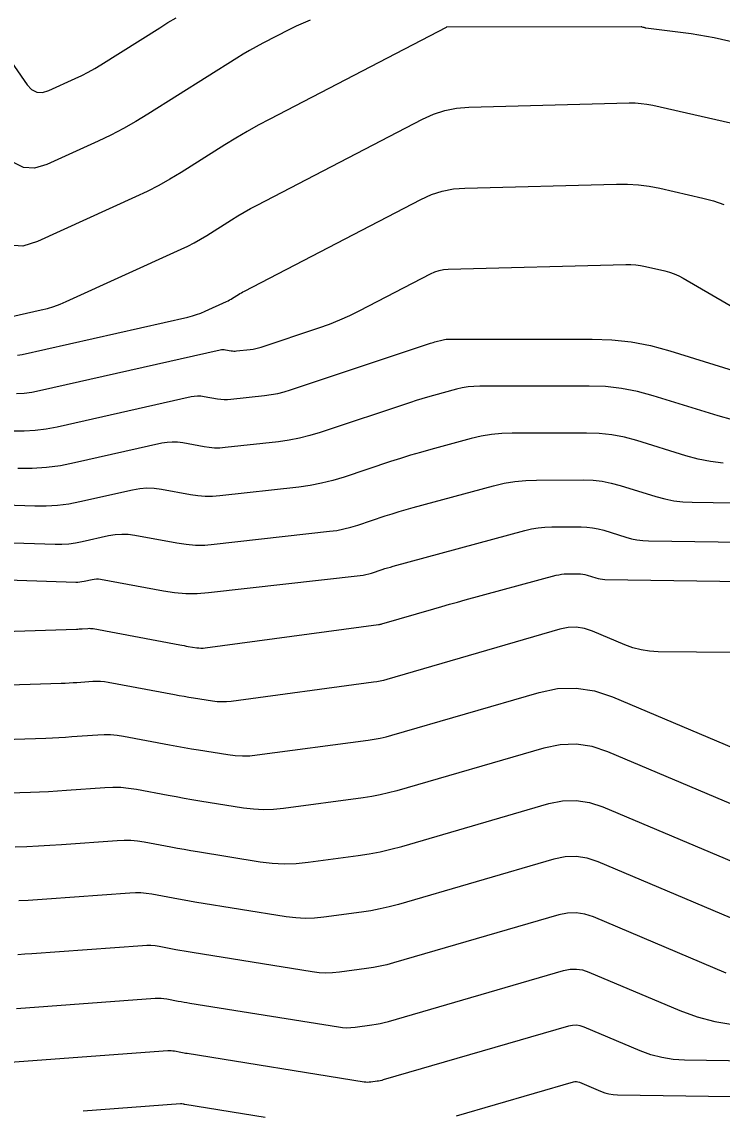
# Model space of a CAD drawing. Extents: x 1354696 to 1366163, y 660729 to 670380.
# Drawn here: x 1362159.9 to 1362213.2, y 664667.6 to 664751.2 of the extents above; entities that cross this region are included whole.
import ezdxf

# ---------------------------------------------------------------- set-up
doc = ezdxf.new("R2010")
doc.units = 0
doc.layers.add('R_Contours', color=7, linetype='Continuous')

msp = doc.modelspace()

# ---------------------------------------------------------------- linework, layer by layer
at = {"layer": 'R_Contours'}
for points in [[(1362157.053, 664750.972), (1362160.25, 664746.374), (1362160.591, 664746.003), (1362160.979, 664745.805), (1362161.415, 664745.777), (1362161.897, 664745.922), (1362163.921, 664746.844), (1362164.422, 664747.082), (1362164.915, 664747.337), (1362165.398, 664747.609), (1362165.873, 664747.897), (1362170.353, 664750.721), (1362170.979, 664751.105), (1362171.614, 664751.474)], [(1362181.812, 664751.292), (1362181.282, 664751.077), (1362180.76, 664750.843), (1362180.247, 664750.588), (1362178.212, 664749.529), (1362177.706, 664749.26), (1362177.206, 664748.979), (1362176.712, 664748.689), (1362176.224, 664748.388), (1362169.444, 664744.115), (1362168.524, 664743.556), (1362167.587, 664743.03), (1362166.633, 664742.536), (1362165.661, 664742.073), (1362161.74, 664740.287), (1362160.805, 664740.007), (1362159.962, 664740.06), (1362159.21, 664740.445)], [(1362220.677, 664748.123), (1362213.174, 664749.826), (1362212.599, 664749.949), (1362212.022, 664750.059), (1362211.442, 664750.156), (1362210.86, 664750.239), (1362207.394, 664750.694), (1362207.377, 664750.696), (1362207.361, 664750.699), (1362207.345, 664750.703), (1362207.329, 664750.707), (1362207.265, 664750.725), (1362207.234, 664750.734), (1362207.202, 664750.743), (1362207.126, 664750.765), (1362207.108, 664750.769), (1362207.09, 664750.773), (1362207.071, 664750.774), (1362207.053, 664750.775), (1362192.248, 664750.764), (1362192.242, 664750.764), (1362192.241, 664750.764), (1362192.212, 664750.754), (1362192.207, 664750.752), (1362192.202, 664750.75), (1362192.197, 664750.748), (1362192.193, 664750.746), (1362178.739, 664743.747), (1362177.868, 664743.283), (1362177.008, 664742.801), (1362176.158, 664742.302), (1362175.319, 664741.784), (1362171.98, 664739.68), (1362171.137, 664739.168), (1362170.279, 664738.686), (1362169.405, 664738.233), (1362168.515, 664737.81), (1362161.044, 664734.407), (1362159.914, 664734.069), (1362158.894, 664734.132)], [(1362158.53, 664728.567), (1362161.311, 664729.193), (1362161.802, 664729.317), (1362162.285, 664729.466), (1362162.759, 664729.64), (1362163.226, 664729.838), (1362171.982, 664733.826), (1362172.486, 664734.066), (1362172.981, 664734.322), (1362173.468, 664734.595), (1362173.945, 664734.885), (1362175.836, 664736.077), (1362176.311, 664736.37), (1362176.793, 664736.653), (1362177.28, 664736.926), (1362177.773, 664737.189), (1362190.391, 664743.752), (1362191.229, 664744.131), (1362192.093, 664744.408), (1362192.984, 664744.585), (1362193.901, 664744.66), (1362206.143, 664744.982), (1362206.594, 664744.98), (1362207.042, 664744.95), (1362207.488, 664744.891), (1362207.93, 664744.805), (1362215.872, 664743.003)], [(1362159.524, 664725.741), (1362159.864, 664725.806), (1362172.509, 664728.657), (1362172.842, 664728.741), (1362173.169, 664728.842), (1362173.491, 664728.96), (1362173.807, 664729.094), (1362175.45, 664729.842), (1362175.568, 664729.898), (1362175.684, 664729.958), (1362175.798, 664730.022), (1362175.91, 664730.09), (1362176.353, 664730.37), (1362176.465, 664730.438), (1362176.577, 664730.505), (1362176.692, 664730.569), (1362176.807, 664730.63), (1362190.252, 664737.624), (1362191.056, 664737.987), (1362191.884, 664738.253), (1362192.738, 664738.422), (1362193.617, 664738.494), (1362205.163, 664738.798), (1362205.999, 664738.794), (1362206.831, 664738.738), (1362207.657, 664738.63), (1362208.478, 664738.471), (1362211.753, 664737.728), (1362212.559, 664737.512), (1362213.343, 664737.237)], [(1362159.437, 664722.822), (1362160.027, 664722.859), (1362160.614, 664722.934), (1362161.197, 664723.046), (1362174.967, 664726.15), (1362175.07, 664726.168), (1362175.173, 664726.176), (1362175.277, 664726.172), (1362175.38, 664726.158), (1362175.796, 664726.081), (1362175.9, 664726.065), (1362176.004, 664726.057), (1362176.109, 664726.057), (1362176.213, 664726.065), (1362177.259, 664726.183), (1362177.467, 664726.212), (1362177.672, 664726.251), (1362177.875, 664726.302), (1362178.076, 664726.363), (1362182.494, 664727.833), (1362183.291, 664728.116), (1362184.074, 664728.43), (1362184.844, 664728.774), (1362185.602, 664729.149), (1362190.99, 664731.952), (1362191.314, 664732.098), (1362191.648, 664732.205), (1362191.992, 664732.274), (1362192.346, 664732.303), (1362205.878, 664732.659), (1362206.255, 664732.657), (1362206.63, 664732.632), (1362207.002, 664732.583), (1362207.373, 664732.511), (1362208.849, 664732.176), (1362209.213, 664732.079), (1362209.566, 664731.955), (1362209.909, 664731.805), (1362210.241, 664731.627), (1362217.099, 664727.627)], [(1362159.193, 664719.968), (1362160.035, 664719.968), (1362160.872, 664720.021), (1362161.704, 664720.127), (1362162.531, 664720.286), (1362172.74, 664722.587), (1362172.992, 664722.631), (1362173.244, 664722.649), (1362173.497, 664722.641), (1362173.75, 664722.606), (1362174.764, 664722.417), (1362175.018, 664722.379), (1362175.273, 664722.36), (1362175.528, 664722.361), (1362175.784, 664722.38), (1362178.335, 664722.667), (1362178.843, 664722.737), (1362179.345, 664722.834), (1362179.841, 664722.957), (1362180.332, 664723.106), (1362190.994, 664726.655), (1362191.1, 664726.69), (1362191.207, 664726.723), (1362191.314, 664726.754), (1362191.421, 664726.784), (1362191.851, 664726.901), (1362191.959, 664726.926), (1362192.068, 664726.945), (1362192.178, 664726.956), (1362192.289, 664726.959), (1362203.303, 664726.973), (1362204.809, 664726.919), (1362206.297, 664726.752), (1362207.769, 664726.472), (1362209.223, 664726.079), (1362216.679, 664723.763)], [(1362214.019, 664720.818), (1362212.921, 664721.117), (1362207.965, 664722.656), (1362206.768, 664722.979), (1362205.557, 664723.21), (1362204.332, 664723.348), (1362203.093, 664723.392), (1362194.756, 664723.382), (1362194.303, 664723.366), (1362193.854, 664723.321), (1362193.41, 664723.247), (1362192.969, 664723.143), (1362191.213, 664722.667), (1362190.775, 664722.545), (1362190.339, 664722.416), (1362189.905, 664722.282), (1362189.473, 664722.141), (1362182.587, 664719.849), (1362181.807, 664719.612), (1362181.018, 664719.416), (1362180.219, 664719.263), (1362179.412, 664719.15), (1362175.354, 664718.695), (1362174.947, 664718.664), (1362174.541, 664718.664), (1362174.136, 664718.693), (1362173.733, 664718.754), (1362172.12, 664719.055), (1362171.717, 664719.109), (1362171.315, 664719.122), (1362170.914, 664719.094), (1362170.513, 664719.025), (1362163.864, 664717.526), (1362162.794, 664717.32), (1362161.717, 664717.182), (1362160.633, 664717.114), (1362159.543, 664717.114)], [(1362213.292, 664717.513), (1362212.33, 664717.631), (1362211.38, 664717.818), (1362210.441, 664718.073), (1362206.706, 664719.234), (1362205.767, 664719.487), (1362204.817, 664719.668), (1362203.855, 664719.776), (1362202.883, 664719.811), (1362197.223, 664719.804), (1362196.428, 664719.777), (1362195.641, 664719.698), (1362194.86, 664719.567), (1362194.086, 664719.384), (1362191.006, 664718.549), (1362190.237, 664718.335), (1362189.472, 664718.11), (1362188.71, 664717.874), (1362187.951, 664717.627), (1362184.403, 664716.446), (1362183.555, 664716.188), (1362182.696, 664715.975), (1362181.827, 664715.808), (1362180.948, 664715.686), (1362174.925, 664715.009), (1362174.366, 664714.967), (1362173.81, 664714.967), (1362173.255, 664715.008), (1362172.701, 664715.09), (1362170.489, 664715.503), (1362169.937, 664715.578), (1362169.386, 664715.596), (1362168.836, 664715.557), (1362168.286, 664715.462), (1362164.279, 664714.558), (1362163.426, 664714.394), (1362162.568, 664714.285), (1362161.704, 664714.23), (1362160.835, 664714.231), (1362153.198, 664714.475)], [(1362151.258, 664711.694), (1362162.394, 664711.338), (1362162.908, 664711.338), (1362163.42, 664711.37), (1362163.928, 664711.435), (1362164.433, 664711.532), (1362166.447, 664711.986), (1362166.951, 664712.074), (1362167.456, 664712.109), (1362167.962, 664712.093), (1362168.469, 664712.024), (1362171.669, 664711.427), (1362172.373, 664711.322), (1362173.078, 664711.27), (1362173.786, 664711.27), (1362174.495, 664711.324), (1362183.296, 664712.313), (1362183.842, 664712.388), (1362184.383, 664712.493), (1362184.917, 664712.625), (1362185.445, 664712.786), (1362187.545, 664713.485), (1362188.072, 664713.656), (1362188.6, 664713.819), (1362189.131, 664713.975), (1362189.664, 664714.124), (1362195.794, 664715.786), (1362196.604, 664715.978), (1362197.422, 664716.115), (1362198.246, 664716.197), (1362199.078, 664716.226), (1362202.673, 664716.23), (1362203.379, 664716.205), (1362204.076, 664716.126), (1362204.766, 664715.995), (1362205.448, 664715.811), (1362208.158, 664714.969), (1362208.84, 664714.784), (1362209.529, 664714.648), (1362210.227, 664714.562), (1362210.932, 664714.527), (1362225.25, 664714.31)], [(1362157.223, 664708.661), (1362163.953, 664708.446), (1362164.113, 664708.446), (1362164.272, 664708.456), (1362164.43, 664708.476), (1362164.586, 664708.506), (1362165.212, 664708.647), (1362165.368, 664708.674), (1362165.525, 664708.685), (1362165.682, 664708.68), (1362165.839, 664708.659), (1362170.638, 664707.763), (1362171.491, 664707.636), (1362172.347, 664707.573), (1362173.205, 664707.574), (1362174.065, 664707.638), (1362185.643, 664708.939), (1362185.858, 664708.969), (1362186.07, 664709.01), (1362186.28, 664709.062), (1362186.488, 664709.125), (1362187.313, 664709.4), (1362187.52, 664709.467), (1362187.727, 664709.531), (1362187.936, 664709.592), (1362188.145, 664709.651), (1362198.184, 664712.373), (1362198.688, 664712.492), (1362199.197, 664712.577), (1362199.71, 664712.629), (1362200.227, 664712.646), (1362202.463, 664712.649), (1362202.902, 664712.633), (1362203.336, 664712.585), (1362203.765, 664712.503), (1362204.189, 664712.389), (1362205.875, 664711.865), (1362206.299, 664711.749), (1362206.728, 664711.665), (1362207.162, 664711.612), (1362207.601, 664711.59), (1362227.038, 664711.296)], [(1362151.383, 664704.445), (1362164.014, 664704.859), (1362164.121, 664704.863), (1362164.227, 664704.869), (1362164.334, 664704.875), (1362164.44, 664704.882), (1362164.865, 664704.913), (1362164.972, 664704.918), (1362165.077, 664704.915), (1362165.183, 664704.906), (1362165.288, 664704.89), (1362171.885, 664703.652), (1362172.046, 664703.622), (1362172.207, 664703.594), (1362172.368, 664703.566), (1362172.53, 664703.54), (1362173.176, 664703.436), (1362173.338, 664703.416), (1362173.499, 664703.408), (1362173.661, 664703.412), (1362173.823, 664703.427), (1362187.026, 664705.202), (1362187.094, 664705.213), (1362187.161, 664705.226), (1362187.228, 664705.241), (1362187.295, 664705.259), (1362191.257, 664706.41), (1362191.852, 664706.582), (1362192.447, 664706.75), (1362193.043, 664706.916), (1362193.64, 664707.08), (1362200.574, 664708.96), (1362200.772, 664709.007), (1362200.972, 664709.04), (1362201.173, 664709.06), (1362201.376, 664709.067), (1362202.253, 664709.068), (1362202.426, 664709.062), (1362202.596, 664709.043), (1362202.764, 664709.011), (1362202.931, 664708.966), (1362203.592, 664708.76), (1362203.759, 664708.715), (1362203.927, 664708.682), (1362204.097, 664708.661), (1362204.269, 664708.652), (1362228.826, 664708.281)], [(1362228.84, 664702.953), (1362208.347, 664703.13), (1362207.689, 664703.168), (1362207.043, 664703.268), (1362206.411, 664703.432), (1362205.792, 664703.66), (1362203.343, 664704.696), (1362202.727, 664704.9), (1362202.105, 664704.992), (1362201.476, 664704.973), (1362200.841, 664704.843), (1362187.67, 664701.016), (1362187.415, 664700.947), (1362187.158, 664700.888), (1362186.899, 664700.838), (1362186.638, 664700.798), (1362175.808, 664699.342), (1362175.447, 664699.307), (1362175.086, 664699.298), (1362174.726, 664699.316), (1362174.366, 664699.361), (1362172.926, 664699.592), (1362172.567, 664699.651), (1362172.207, 664699.712), (1362171.849, 664699.776), (1362171.49, 664699.842), (1362166.438, 664700.79), (1362166.142, 664700.836), (1362165.845, 664700.862), (1362165.547, 664700.869), (1362165.247, 664700.857), (1362164.048, 664700.769), (1362163.748, 664700.748), (1362163.448, 664700.731), (1362163.148, 664700.716), (1362162.848, 664700.705), (1362152.524, 664700.366)], [(1362153.665, 664696.287), (1362161.681, 664696.55), (1362162.176, 664696.569), (1362162.669, 664696.593), (1362163.163, 664696.621), (1362163.656, 664696.655), (1362165.629, 664696.8), (1362166.121, 664696.821), (1362166.612, 664696.809), (1362167.101, 664696.766), (1362167.588, 664696.69), (1362171.095, 664696.032), (1362171.651, 664695.93), (1362172.208, 664695.831), (1362172.765, 664695.736), (1362173.323, 664695.644), (1362175.556, 664695.286), (1362176.114, 664695.217), (1362176.673, 664695.189), (1362177.233, 664695.202), (1362177.793, 664695.257), (1362186.251, 664696.394), (1362186.705, 664696.464), (1362187.155, 664696.55), (1362187.602, 664696.653), (1362188.045, 664696.773), (1362199.262, 664700.032), (1362200.682, 664700.323), (1362202.089, 664700.365), (1362203.48, 664700.158), (1362204.857, 664699.703), (1362218.736, 664693.832)], [(1362228.364, 664685.408), (1362204.497, 664695.504), (1362203.301, 664695.899), (1362202.092, 664696.078), (1362200.871, 664696.042), (1362199.637, 664695.789), (1362188.42, 664692.53), (1362187.789, 664692.359), (1362187.152, 664692.212), (1362186.51, 664692.089), (1362185.864, 664691.99), (1362179.777, 664691.172), (1362179.018, 664691.097), (1362178.26, 664691.079), (1362177.502, 664691.117), (1362176.746, 664691.211), (1362173.418, 664691.745), (1362172.813, 664691.845), (1362172.208, 664691.948), (1362171.604, 664692.055), (1362171.001, 664692.166), (1362168.59, 664692.619), (1362167.986, 664692.712), (1362167.38, 664692.766), (1362166.771, 664692.78), (1362166.161, 664692.755), (1362163.264, 664692.542), (1362162.578, 664692.495), (1362161.89, 664692.455), (1362161.203, 664692.422), (1362160.515, 664692.395), (1362154.806, 664692.208)], [(1362159.349, 664688.241), (1362160.23, 664688.274), (1362161.111, 664688.317), (1362161.992, 664688.368), (1362162.873, 664688.428), (1362167.124, 664688.741), (1362167.638, 664688.762), (1362168.149, 664688.75), (1362168.659, 664688.705), (1362169.166, 664688.627), (1362171.193, 664688.246), (1362171.7, 664688.153), (1362172.208, 664688.063), (1362172.716, 664687.976), (1362173.225, 664687.893), (1362178.023, 664687.121), (1362178.934, 664687.009), (1362179.847, 664686.963), (1362180.76, 664686.985), (1362181.674, 664687.074), (1362185.476, 664687.586), (1362186.316, 664687.714), (1362187.149, 664687.874), (1362187.976, 664688.065), (1362188.796, 664688.287), (1362200.012, 664691.546), (1362201.06, 664691.76), (1362202.096, 664691.791), (1362203.122, 664691.639), (1362204.137, 664691.304), (1362223.421, 664683.146)], [(1362218.479, 664680.885), (1362203.777, 664687.104), (1362202.943, 664687.38), (1362202.1, 664687.505), (1362201.248, 664687.479), (1362200.388, 664687.303), (1362188.55, 664683.864), (1362187.853, 664683.675), (1362187.151, 664683.513), (1362186.443, 664683.377), (1362185.73, 664683.268), (1362182.864, 664682.882), (1362182.148, 664682.812), (1362181.433, 664682.795), (1362180.718, 664682.831), (1362180.004, 664682.919), (1362173.032, 664684.04), (1362172.619, 664684.107), (1362172.208, 664684.178), (1362171.796, 664684.251), (1362171.385, 664684.326), (1362169.743, 664684.635), (1362169.331, 664684.698), (1362168.918, 664684.735), (1362168.504, 664684.745), (1362168.088, 664684.727), (1362161.761, 664684.262), (1362161.047, 664684.213), (1362160.333, 664684.171), (1362159.618, 664684.137)], [(1362213.537, 664678.623), (1362203.417, 664682.904), (1362202.764, 664683.12), (1362202.104, 664683.218), (1362201.437, 664683.198), (1362200.763, 664683.06), (1362188.166, 664679.4), (1362187.662, 664679.263), (1362187.154, 664679.146), (1362186.642, 664679.048), (1362186.126, 664678.969), (1362184.054, 664678.69), (1362183.536, 664678.64), (1362183.019, 664678.627), (1362182.502, 664678.653), (1362181.986, 664678.717), (1362172.839, 664680.187), (1362172.523, 664680.239), (1362172.207, 664680.293), (1362171.892, 664680.349), (1362171.578, 664680.407), (1362170.319, 664680.643), (1362170.004, 664680.691), (1362169.688, 664680.719), (1362169.37, 664680.727), (1362169.052, 664680.714), (1362160.601, 664680.092), (1362160.078, 664680.056), (1362159.554, 664680.025)], [(1362159.442, 664675.922), (1362170.015, 664676.7), (1362170.237, 664676.709), (1362170.457, 664676.704), (1362170.677, 664676.684), (1362170.896, 664676.651), (1362171.77, 664676.487), (1362171.988, 664676.446), (1362172.207, 664676.408), (1362172.426, 664676.37), (1362172.646, 664676.334), (1362183.968, 664674.515), (1362184.286, 664674.475), (1362184.605, 664674.459), (1362184.924, 664674.467), (1362185.244, 664674.498), (1362186.523, 664674.67), (1362186.841, 664674.719), (1362187.157, 664674.78), (1362187.471, 664674.852), (1362187.782, 664674.936), (1362201.138, 664678.817), (1362201.625, 664678.917), (1362202.108, 664678.931), (1362202.585, 664678.86), (1362203.057, 664678.704), (1362209.984, 664675.774), (1362211.309, 664675.286), (1362212.662, 664674.931), (1362214.043, 664674.71)], [(1362228.815, 664671.702), (1362210.345, 664671.985), (1362209.475, 664672.04), (1362208.623, 664672.177), (1362207.788, 664672.396), (1362206.971, 664672.697), (1362202.697, 664674.504), (1362202.406, 664674.601), (1362202.112, 664674.644), (1362201.814, 664674.636), (1362201.513, 664674.574), (1362187.397, 664670.472), (1362187.279, 664670.44), (1362187.16, 664670.413), (1362187.04, 664670.39), (1362186.919, 664670.371), (1362186.434, 664670.306), (1362186.312, 664670.294), (1362186.191, 664670.291), (1362186.07, 664670.297), (1362185.949, 664670.312), (1362172.453, 664672.481), (1362172.33, 664672.502), (1362172.207, 664672.522), (1362172.084, 664672.544), (1362171.962, 664672.567), (1362171.472, 664672.659), (1362171.35, 664672.678), (1362171.227, 664672.689), (1362171.103, 664672.691), (1362170.979, 664672.686), (1362158.282, 664671.752)], [(1362192.971, 664667.74), (1362201.889, 664670.331), (1362202.003, 664670.354), (1362202.115, 664670.358), (1362202.227, 664670.341), (1362202.338, 664670.305), (1362203.958, 664669.619), (1362204.268, 664669.505), (1362204.584, 664669.422), (1362204.907, 664669.37), (1362205.237, 664669.35), (1362229.556, 664668.976)], [(1362164.516, 664668.126), (1362171.943, 664668.673), (1362171.969, 664668.674), (1362171.996, 664668.673), (1362172.022, 664668.671), (1362172.049, 664668.667), (1362172.154, 664668.647), (1362172.18, 664668.642), (1362172.207, 664668.637), (1362172.233, 664668.633), (1362172.259, 664668.629), (1362178.395, 664667.642)]]:
    msp.add_lwpolyline(points, dxfattribs=at)

doc.saveas('drawing.dxf')
